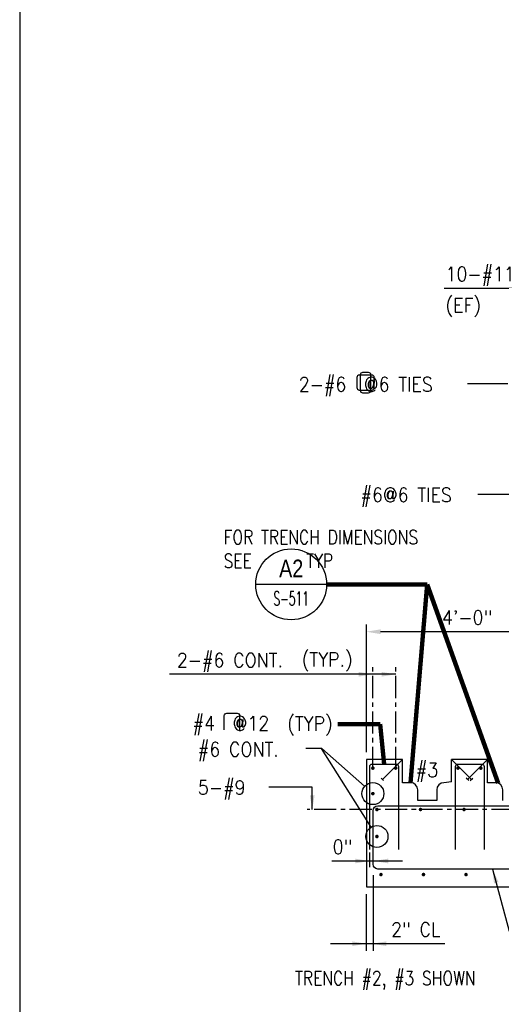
# Model space of a CAD drawing. Header units: inches. Extents: x -9715 to 32893, y -15613 to -1138.
# Tile 278 of 380: x 10115 to 10251, y -9104 to -8826. Entities that reach past the tile are written whole.
import ezdxf
from ezdxf.enums import TextEntityAlignment as Align

# ---------------------------------------------------------------- set-up
doc = ezdxf.new("R2010")
doc.units = ezdxf.units.IN
doc.header["$MEASUREMENT"] = 0
doc.linetypes.add('CENTER', pattern=[2, 1.25, -0.25, 0.25, -0.25])
doc.layers.get('0').update_dxf_attribs({"color": 252})
doc.layers.get('DEFPOINTS').update_dxf_attribs({"color": 11})
for name, color, linetype in [('S-ANNO-SYMB', 2, 'Continuous'), ('S-ANNO-TEXT', 2, 'Continuous'), ('S1', 2, 'Continuous'), ('S3', 4, 'Continuous'), ('S5', 1, 'Continuous'), ('S5R', 1, 'Continuous'), ('S7R', 2, 'Continuous')]:
    doc.layers.add(name, color=color, linetype=linetype)
doc.styles.add('125', font='romans.shx', dxfattribs={"width": 0.8, "height": 2})
doc.styles.add('DIM', font='ROMANS.shx', dxfattribs={"width": 0.8})
doc.styles.add('ROMANS', font='ROMANS.shx', dxfattribs={"width": 0.8})
doc.styles.get("Standard").update_dxf_attribs({"font": 'romans.shx', "width": 0.8})
doc.styles.add('TITTEXTL', font='swiss.ttf', dxfattribs={"width": 0.8})
doc.dimstyles.get("Standard").update_dxf_attribs({"dimtxt": 0.18, "dimasz": 0.18, "dimexe": 0.18, "dimexo": 0.0625, "dimgap": 0.09, "dimtad": 0, "dimtih": 1, "dimtoh": 1, "dimdec": 4, "dimzin": 0, "dimdsep": 46, "dimtxsty": 'Standard', "dimcen": 0.09, "dimadec": 0, "dimazin": 0, "dimtfac": 1, "dimtdec": 4, "dimtofl": 0, "dimtmove": 0, "dimatfit": 3, "dimfxl": 1, "dimtolj": 1, "dimtzin": 0, "dimarcsym": 0})

# ---------------------------------------------------------------- blocks, each defined once
blk = doc.blocks.new('Anno_Section_A2')
at = {"color": 0, "linetype": 'ByBlock', "lineweight": -2}
blk.add_line((2.5, 0), (-2.5, 0), dxfattribs=at)
blk.add_circle((0, 0), 2.5, dxfattribs=at)
at = {"color": 0, "linetype": 'ByBlock', "lineweight": -2, "style": 'ROMANS', "width": 0.8}
blk.add_attdef('NUMBER', text='', height=1, dxfattribs=at).set_placement((0, 0.5), align=Align.CENTER)
blk.add_attdef('SHEET', text='', height=0.75, dxfattribs=at).set_placement((0, -0.5), align=Align.TOP_CENTER)

msp = doc.modelspace()

# ---------------------------------------------------------------- linework, layer by layer
at = {"layer": 'DEFPOINTS'}
msp.add_lwpolyline([(10114.93534, -9164.20578), (11074.93534, -9164.20578), (11074.93534, -8508.86178), (10114.93534, -8508.86178)], close=True, dxfattribs=at)
at = {"layer": 'S-ANNO-TEXT', "ltscale": 20}
for points in [[(10213.34718, -8925.34468), (10211.65972, -8925.34468, 0.414213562), (10210.99306, -8926.01134), (10210.99306, -8930.38113, 0.414213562), (10211.65972, -8931.0478), (10213.34718, -8931.0478, 0.414213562), (10214.01385, -8930.38113), (10214.01385, -8926.01134, 0.414213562)], [(10214.30207, -8926.06158), (10210.73961, -8926.06158, 0.414213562), (10210.07295, -8926.72824), (10210.07295, -8929.61366, 0.414213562), (10210.73961, -8930.28033), (10214.30207, -8930.28033, 0.414213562), (10214.96874, -8929.61366), (10214.96874, -8926.72824, 0.414213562)]]:
    msp.add_lwpolyline(points, format="xyb", close=True, dxfattribs=at)
msp.add_lwpolyline([(10172.65719, -9026.10345), (10172.65719, -9022.13042, -0.414213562), (10173.32386, -9021.46375), (10176.31898, -9021.46375, -0.414213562), (10176.98565, -9022.13042), (10176.98565, -9026.10345)], format="xyb", dxfattribs=at)
at = {"layer": 'S1', "color": 3}
for p, q in [((10222.8981, -9034.45618), (10212.72623, -9034.45618)), ((10212.72623, -9034.45618), (10212.72623, -9070.45618)), ((10212.72623, -9070.45618), (10359.52237, -9070.45618))]:
    msp.add_line(p, q, dxfattribs=at)
for points in [[(10227.20279, -9046.0968), (10227.20279, -9043.0343, 0.414213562), (10225.20279, -9041.0343), (10222.8981, -9041.0343), (10222.8981, -9034.45618)], [(10236.72623, -9040.7843), (10234.56217, -9041.0343, 0.414213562), (10232.56217, -9043.0343), (10232.56217, -9046.0968)]]:
    msp.add_lwpolyline(points, format="xyb", dxfattribs=at)
at = {"layer": 'S1', "color": 3, "linetype": 'Continuous'}
msp.add_lwpolyline([(10246.8981, -9034.45618), (10236.72623, -9034.45618)], dxfattribs=at)
at = {"layer": 'S1', "color": 3}
for points in [[(10236.72623, -9040.7843), (10236.72623, -9034.45618)], [(10232.56217, -9046.0968), (10227.20279, -9046.0968)]]:
    msp.add_lwpolyline(points, dxfattribs=at)
at = {"layer": 'S1', "color": 3, "linetype": 'Continuous'}
msp.add_lwpolyline([(10251.20279, -9046.0968), (10251.20279, -9043.0343, 0.414213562), (10249.20279, -9041.0343), (10246.8981, -9041.0343), (10246.8981, -9034.45618)], format="xyb", dxfattribs=at)
at = {"layer": 'S3'}
for p, q in [((10222.8981, -9034.45618), (10217.24125, -9040.11303)), ((10236.72623, -9034.45618), (10242.38308, -9040.11303)), ((10246.8981, -9034.45618), (10241.24125, -9040.11303)), ((10217.5948, -9040.46659), (10216.8877, -9039.75948)), ((10241.5948, -9040.46659), (10240.8877, -9039.75948)), ((10242.02953, -9040.46659), (10242.73664, -9039.75948))]:
    msp.add_line(p, q, dxfattribs=at)
at = {"layer": 'S3', "color": 3}
for points in [[(10221.85123, -9059.89368), (10221.85123, -9036.56035, 0.414213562), (10221.18456, -9035.89368), (10214.25227, -9035.89368, 0.414213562), (10213.5856, -9036.56035), (10213.5856, -9059.89368)], [(10246.03873, -9059.89368), (10246.03873, -9036.56035, 0.414213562), (10245.37206, -9035.89368), (10238.43977, -9035.89368, 0.414213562), (10237.7731, -9036.56035), (10237.7731, -9059.89368)]]:
    msp.add_lwpolyline(points, format="xyb", dxfattribs=at)
at = {"layer": 'S3', "color": 4, "const_width": 0.5}
for points in [[(10214.30317, -9036.92634, 1), (10214.80317, -9036.92634, 1)], [(10220.75832, -9036.92634, 1), (10221.25832, -9036.92634, 1)], [(10238.30317, -9036.92634, 1), (10238.80317, -9036.92634, 1)], [(10244.75832, -9036.92634, 1), (10245.25832, -9036.92634, 1)], [(10214.30317, -9044.12145, 1), (10214.80317, -9044.12145, 1)], [(10215.45628, -9048.60124, 1), (10215.95628, -9048.60124, 1)], [(10227.73892, -9048.60124, 1), (10228.23892, -9048.60124, 1)], [(10240.02155, -9048.60124, 1), (10240.52155, -9048.60124, 1)], [(10215.45628, -9056.21362, 1), (10215.95628, -9056.21362, 1)], [(10216.58682, -9066.94734, 1), (10217.08682, -9066.94734, 1)], [(10228.58682, -9066.94734, 1), (10229.08682, -9066.94734, 1)], [(10240.58682, -9066.94734, 1), (10241.08682, -9066.94734, 1)]]:
    msp.add_lwpolyline(points, format="xyb", close=True, dxfattribs=at)
at = {"layer": 'S3', "color": 4}
msp.add_lwpolyline([(10300.72623, -9065.3896), (10215.93099, -9065.3896, -0.414213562), (10214.59765, -9064.05626), (10214.59765, -9048.88775, -0.414213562), (10215.93099, -9047.55442), (10300.72623, -9047.55442, -0.405113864)], format="xyb", dxfattribs=at)
at = {"layer": 'S5'}
for p, q in [((10212.72623, -9032.45618), (10212.72623, -8996.45618)), ((10260.72623, -8998.45618), (10216.72623, -8998.45618)), ((10212.72623, -9030.45618), (10212.72623, -9004.3468))]:
    msp.add_line(p, q, dxfattribs=at)
msp.add_solid([(10216.72623, -8999.12285), (10216.72623, -8997.78951), (10212.72623, -8998.45618)], dxfattribs=at)
at = {"layer": 'S5R', "color": 1}
for p, q in [((10213.5856, -9060.731), (10213.5856, -9064.85982)), ((10214.72623, -9088.45618), (10214.72623, -9067.07941)), ((10212.72623, -9088.45618), (10212.72623, -9072.45618)), ((10234.84788, -9086.45618), (10202.5662, -9086.45618))]:
    msp.add_line(p, q, dxfattribs=at)
at = {"layer": 'S5R'}
msp.add_line((10203.00091, -9063.12518), (10222.88248, -9063.12518), dxfattribs=at)
for points in [[(10209.5856, -9063.79185), (10209.5856, -9062.45851), (10213.5856, -9063.12518)], [(10218.88248, -9063.79185), (10218.88248, -9062.45851), (10214.88248, -9063.12518)], [(10208.72623, -9087.12285), (10208.72623, -9085.78951), (10212.72623, -9086.45618)], [(10218.3955, -9087.12285), (10218.3955, -9085.78951), (10214.3955, -9086.45618)]]:
    msp.add_solid(points, dxfattribs=at)
at = {"layer": 'S7R', "color": 1}
for p, q in [((10260.66373, -8901.6593), (10234.68946, -8901.6593)), ((10252.65789, -8928.57027), (10241.27976, -8928.57027)), ((10264.26679, -8959.74426), (10244.12904, -8959.74426)), ((10221.00832, -9010.45618), (10157.20209, -9010.45618)), ((10200.1497, -9031.4413), (10195.67002, -9031.4413)), ((10214.04827, -9053.58113), (10200.10396, -9031.4413)), ((10212.21803, -9042.0657), (10200.1497, -9031.4413)), ((10197.46673, -9042.28261), (10185.19306, -9042.28261)), ((10197.46673, -9048.60124), (10197.46673, -9042.28261)), ((10248.32263, -9065.3896), (10253.04861, -9082.94025))]:
    msp.add_line(p, q, dxfattribs=at)
at = {"layer": 'S7R', "color": 1, "linetype": 'CENTER', "ltscale": 5}
for p, q in [((10214.55317, -9037.17634), (10214.55317, -9008.45618)), ((10221.00832, -9037.17634), (10221.00832, -9008.45618)), ((10264.24489, -9048.60124), (10196.0483, -9048.60124))]:
    msp.add_line(p, q, dxfattribs=at)
at = {"layer": 'S7R', "color": 1}
for centre in [(10214.55317, -9044.12145), (10215.70628, -9056.21362)]:
    msp.add_circle(centre, 3.11111, dxfattribs=at)
for points in [[(10210.55317, -9009.78951), (10210.55317, -9011.12285), (10214.55317, -9010.45618)], [(10217.00832, -9009.78951), (10217.00832, -9011.12285), (10221.00832, -9010.45618)], [(10198.13339, -9044.60124), (10196.80006, -9044.60124), (10197.46673, -9048.60124)], [(10250.00643, -9069.07867), (10248.71895, -9069.42536), (10248.32263, -9065.3896)]]:
    msp.add_solid(points, dxfattribs=at)

# ---------------------------------------------------------------- block references
at = {"layer": 'S-ANNO-SYMB'}
ref = msp.add_blockref('Anno_Section_A2', (10191.51534, -8985.10771), dxfattribs=dict(at, xscale=4, yscale=4, zscale=3.999999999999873))
ref.add_attrib('NUMBER', 'A2', dxfattribs={"layer": '0', "color": 0, "linetype": 'ByBlock', "lineweight": -2, "height": 5, "style": 'TITTEXTL', "width": 0.796875}).set_placement((10191.51534, -8983.10771, 83.33333), align=Align.CENTER)
ref.add_attrib('SHEET', 'S-511', dxfattribs={"layer": '0', "color": 0, "linetype": 'ByBlock', "lineweight": -2, "height": 4, "style": 'ROMANS', "width": 0.55}).set_placement((10191.51534, -8987.10771, 83.33333), align=Align.TOP_CENTER)

# ---------------------------------------------------------------- texts
at = {"layer": 'S-ANNO-TEXT', "ltscale": 20, "style": '125', "width": 0.9}
for s, height, p in [('10-#11', 4, (10235.03321, -8899.55793)), ('(EF)', 4, (10235.03321, -8908.33462)), ('2-#6  @6 TIES', 4.0000002, (10193.65356, -8930.68194)), ('#6@6 TIES', 4, (10211.06527, -8961.85593)), ('4\'-0"', 4, (10234.03953, -8996.45618)), ('2-#6 CONT.', 4, (10159.26968, -9008.48349)), ('(TYP.)', 4, (10194.49574, -9008.27254)), ('#4  @12', 4, (10163.72475, -9026.28002)), ('(TYP)', 4, (10190.40433, -9026.37339)), ('#6 CONT.', 4, (10165.17499, -9033.63361)), ('#3', 4, (10226.65894, -9039.43997)), ('5-#9', 4, (10165.20716, -9044.40474)), ('0"', 4, (10203.22401, -9061.12518)), ('2" CL', 4, (10219.70311, -9084.45618))]:
    msp.add_text(s, height=height, dxfattribs=at).set_placement(p)
at = {"layer": 'S-ANNO-TEXT', "char_height": 4.0000002, "attachment_point": 1, "style": '125'}
for s, insert, width in [('FOR TRENCH DIMENSIONS SEE       TYP ', (10172.46852, -8969.78569), 65.8965374), ('TRENCH #2, #3 SHOWN', (10192.61751, -9094.17273), 66.8726199)]:
    msp.add_mtext(s, dxfattribs=dict(at, insert=insert, width=width))

# ---------------------------------------------------------------- leaders
at = {"layer": 'DEFPOINTS'}
for points in [[(10249.93976, -9041.17504), (10229.90323, -8985.10771), (10201.51534, -8985.10771)], [(10225.20279, -9041.0343), (10229.90323, -8985.10771), (10201.51534, -8985.10771)], [(10217.71842, -9035.89368), (10216.63686, -9024.52554), (10204.71138, -9024.52554)]]:
    msp.add_leader(points, dimstyle='Standard', override={"dimasz": 4, "dimexo": 0.0625, "dimgap": 0.1875, "dimtih": 0, "dimtoh": 0, "dimlfac": -1, "dimzin": 3, "dimlunit": 4, "dimtxsty": 'DIM', "dimdle": 0.0625, "dimclrd": 1, "dimclre": 1, "dimclrt": 2, "dimadec": 2, "dimtofl": 1, "dimtmove": 2, "dimfrac": 1, "dimlwd": 65535, "dimlwe": 65535}, dxfattribs=at)

doc.saveas('drawing.dxf')
